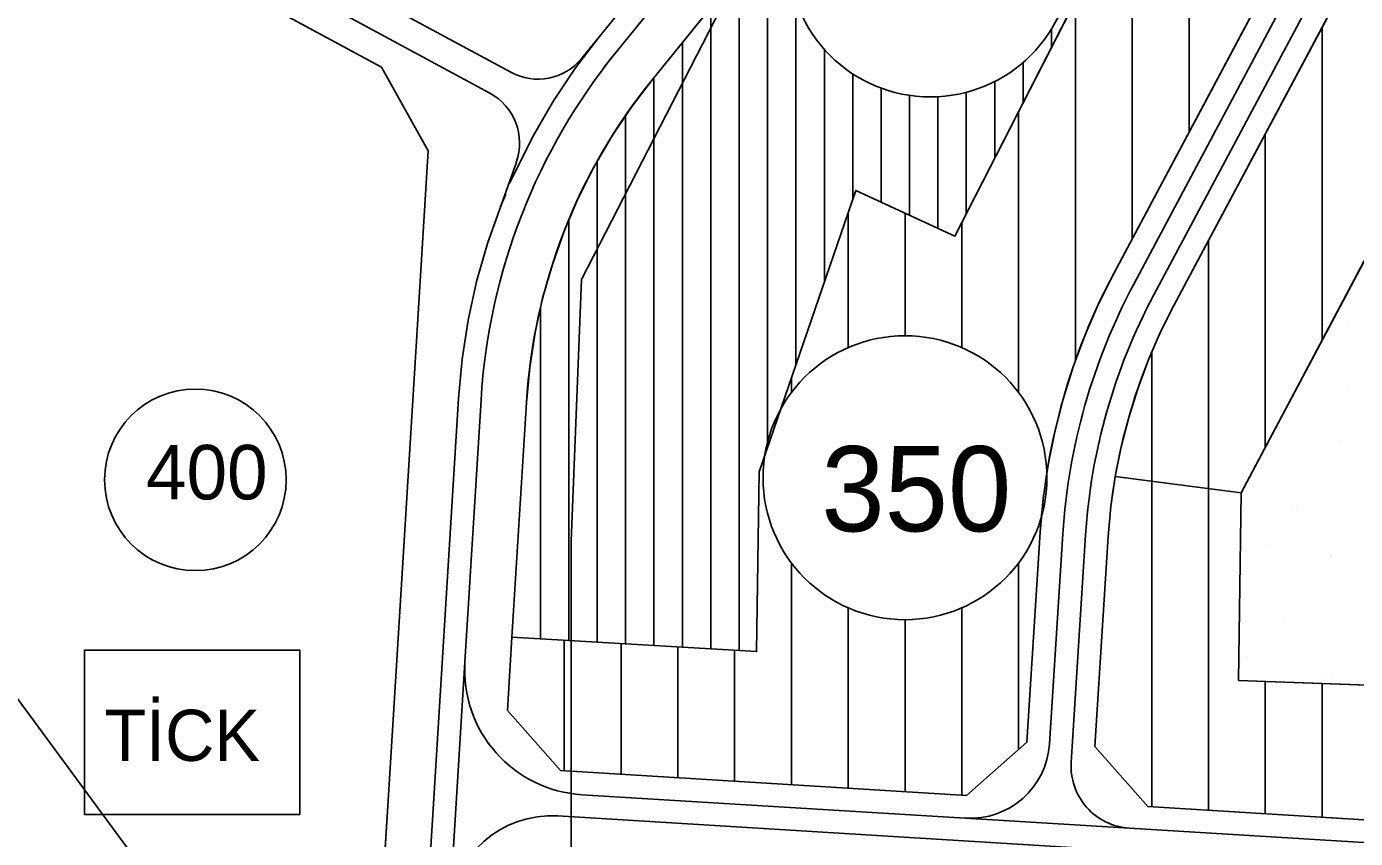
# Model space of a CAD drawing. Extents: x 419109 to 421295, y 4452223 to 4457798.
# Drawn here: x 420217.2 to 420451.2, y 4452952.7 to 4453095.6 of the extents above; entities that cross this region are included whole.
import ezdxf

# ---------------------------------------------------------------- set-up
doc = ezdxf.new("R2010")
doc.units = 0
for name, color, linetype in [('ADA', 7, 'Continuous'), ('ADAKENARI', 7, 'Continuous'), ('Default', 7, 'Continuous'), ('KALDIRIM', 7, 'Continuous'), ('LJ_SEMBOL', 7, 'Continuous'), ('PL_AYA_PARK_DINLENME', 7, 'Continuous'), ('PL_KON_MEV_350', 7, 'Continuous'), ('PL_KON_MEV_450', 7, 'Continuous'), ('PL_TİCK', 7, 'Continuous'), ('SM_DAIRE', 7, 'Continuous'), ('SM_TAKS', 7, 'Continuous'), ('SN_3_DERECE_KAYNAK_KORUMA', 7, 'Continuous'), ('SN_KENTSEL_DONUSUM', 7, 'Continuous'), ('TR_ORTAYOGUNKONUT', 7, 'Continuous'), ('TR_PARKALANI', 7, 'Continuous'), ('TR_TİCK', 7, 'Continuous'), ('TR_YUKSEKYOGUNKONUT', 7, 'Continuous')]:
    doc.layers.add(name, color=color, linetype=linetype)

# ---------------------------------------------------------------- blocks, each defined once
blk = doc.blocks.new('POINT_DISPLAY')
at = {"layer": 'Default'}
blk.add_line((0, 0), (0, 0), dxfattribs=at)

msp = doc.modelspace()

# ---------------------------------------------------------------- linework, layer by layer
at = {"layer": 'ADA'}
for p, q in [((420380.65, 4453058.73), (420434.4, 4453163.75)), ((420460.34, 4453068.74), (420431.07, 4453013.51)), ((420346.19, 4453017.19), (420363.18, 4453066.76)), ((420363.18, 4453066.76), (420380.65, 4453058.73)), ((420345.71, 4452985.56), (420346.19, 4453017.19)), ((420431.07, 4453013.51), (420430.6, 4452980.47)), ((420302.65, 4452988.12), (420345.71, 4452985.56)), ((420430.6, 4452980.47), (420469.78, 4452979.05))]:
    msp.add_line(p, q, dxfattribs=at)
at = {"layer": 'ADAKENARI'}
for p, q in [((420419.19, 4453046.47), (420502.78, 4453203.35)), ((420327.37, 4453086.29), (420403.82, 4453180.44)), ((420473.24, 4453173.42), (420408.6, 4453052.12)), ((420225.15, 4453117.94), (420279.7, 4453088.47)), ((420279.7, 4453088.47), (420287.88, 4453073.74)), ((420287.88, 4453073.74), (420285.88, 4453041.22)), ((420285.88, 4453041.22), (420284.65, 4453021.25)), ((420302.65, 4452988.12), (420305.19, 4453029.4)), ((420284.65, 4453021.25), (420282.07, 4452979.3)), ((420395.67, 4453006.57), (420393.31, 4452969.58)), ((420405.29, 4452968.85), (420407.64, 4453005.8)), ((420301.86, 4452975.19), (420302.65, 4452988.12)), ((420282.07, 4452979.3), (420280.84, 4452959.33)), ((420311.22, 4452964.6), (420301.86, 4452975.19)), ((420393.31, 4452969.58), (420382.69, 4452960.21)), ((420414.63, 4452958.26), (420405.29, 4452968.85)), ((420382.69, 4452960.21), (420311.22, 4452964.6)), ((420280.84, 4452959.33), (420276.59, 4452890.16)), ((420550.79, 4452949.9), (420414.63, 4452958.26))]:
    msp.add_line(p, q, dxfattribs=at)
for centre, radius, start, end in [((420405, 4453023.25), 100, 140.9247, 176.4779), ((420507.44, 4452999.44), 112, 151.9477, 176.3542), ((420507.44, 4452999.44), 100, 151.9477, 176.3542)]:
    msp.add_arc(centre, radius, start, end, dxfattribs=at)
at = {"layer": 'KALDIRIM'}
for p, q in [((420370.28, 4453158.17), (420314.96, 4453090.04)), ((420373.68, 4453156.01), (420318.93, 4453088.58)), ((420271.06, 4453104.51), (420302.45, 4453087.55)), ((420440.79, 4453104.02), (420412.13, 4453050.23)), ((420268.53, 4453100.19), (420298.74, 4453083.87)), ((420444.11, 4453101.74), (420415.66, 4453048.35)), ((420318.06, 4453093.85), (420313.68, 4453088.11)), ((420313.85, 4453088.33), (420309.99, 4453082.55)), ((420309.99, 4453082.55), (420306.49, 4453076.54)), ((420306.49, 4453076.54), (420302.24, 4453068.06)), ((420303.42, 4453071.73), (420298.33, 4453057.39)), ((420301.56, 4453066.07), (420300.65, 4453063.94)), ((420298.33, 4453057.39), (420296.42, 4453050.71)), ((420296.42, 4453050.71), (420294.93, 4453043.92)), ((420294.93, 4453043.92), (420293.86, 4453037.05)), ((420293.86, 4453037.05), (420293.22, 4453030.14)), ((420286.95, 4452928.36), (420293.22, 4453030.14)), ((420294.36, 4452983.67), (420297.21, 4453029.89)), ((420397.3, 4452969.33), (420399.66, 4453006.31)), ((420401.11, 4452966.11), (420403.65, 4453006.06)), ((420290.97, 4452928.59), (420294.36, 4452983.67)), ((420314.97, 4452960.36), (420411.39, 4452954.45)), ((420310.73, 4452956.61), (420471.48, 4452946.75)), ((420411.39, 4452954.45), (420473.47, 4452950.64))]:
    msp.add_line(p, q, dxfattribs=at)
for centre, radius, start, end in [((420405, 4453023.25), 108, 140.9247, 176.4779), ((420307.2, 4453096.35), 10, 241.6186, 320.9247), ((420293.99, 4453075.07), 10, 340.479, 61.6186), ((420507.44, 4452999.44), 108, 151.9477, 176.3542), ((420507.44, 4452999.44), 104, 151.9477, 176.3542), ((420316.32, 4452982.32), 22, 176.4779, 266.4895), ((420383.31, 4452970.22), 14.02, 266.4895, 356.3542), ((420412.07, 4452965.41), 10.98, 176.3542, 266.4895), ((420309.63, 4452938.65), 18, 86.4895, 176.4779)]:
    msp.add_arc(centre, radius, start, end, dxfattribs=at)
at = {"layer": 'LJ_SEMBOL'}
msp.add_lwpolyline([(420227.36, 4452985.82), (420265.29, 4452985.82), (420265.29, 4452956.89), (420227.36, 4452956.89)], close=True, dxfattribs=at)
at = {"layer": 'PL_AYA_PARK_DINLENME'}
msp.add_lwpolyline([(420431.07, 4453013.51), (420460.34, 4453068.74), (420489.13, 4453057.41), (420473.55, 4453017.76), (420469.78, 4452979.05), (420430.6, 4452980.47)], close=True, dxfattribs=at)
at = {"layer": 'PL_KON_MEV_350'}
for points in [[(420460.34, 4453068.74), (420431.07, 4453013.51), (420408.88, 4453016.37), (420409.93, 4453021.6), (420411.24, 4453026.75), (420412.83, 4453031.84), (420414.69, 4453036.82), (420416.81, 4453041.71), (420419.19, 4453046.47), (420502.78, 4453203.35)], [(420550.79, 4452949.9), (420414.63, 4452958.26), (420405.29, 4452968.85), (420407.64, 4453005.8), (420408.12, 4453011.11), (420408.88, 4453016.37), (420431.07, 4453013.51), (420430.6, 4452980.47), (420469.78, 4452979.05)]]:
    msp.add_lwpolyline(points, dxfattribs=at)
msp.add_lwpolyline([(420345.71, 4452985.56), (420346.19, 4453017.19), (420363.18, 4453066.76), (420380.65, 4453058.73), (420434.4, 4453163.75), (420449.71, 4453190.78), (420473.24, 4453173.42), (420408.6, 4453052.12), (420405.94, 4453046.78), (420403.56, 4453041.31), (420401.48, 4453035.72), (420399.7, 4453030.03), (420398.22, 4453024.25), (420397.06, 4453018.41), (420396.2, 4453012.5), (420395.67, 4453006.57), (420393.31, 4452969.58), (420382.69, 4452960.21), (420311.22, 4452964.6), (420301.86, 4452975.19), (420302.65, 4452988.12)], close=True, dxfattribs=at)
at = {"layer": 'PL_KON_MEV_450'}
msp.add_lwpolyline([(420434.4, 4453163.75), (420380.65, 4453058.73), (420363.18, 4453066.76), (420346.19, 4453017.19), (420345.71, 4452985.56), (420302.65, 4452988.12), (420305.19, 4453029.4), (420305.77, 4453035.58), (420306.72, 4453041.71), (420308.05, 4453047.77), (420309.76, 4453053.73), (420311.83, 4453059.58), (420314.27, 4453065.29), (420317.05, 4453070.83), (420320.17, 4453076.19), (420323.61, 4453081.35), (420327.37, 4453086.29), (420403.82, 4453180.44)], close=True, dxfattribs=at)
at = {"layer": 'PL_TİCK'}
msp.add_lwpolyline([(420276.06, 4452881.68), (420276.59, 4452890.16), (420280.84, 4452959.33), (420282.07, 4452979.3), (420284.65, 4453021.25), (420285.88, 4453041.22), (420287.88, 4453073.74), (420279.7, 4453088.47), (420225.15, 4453117.94), (420215.59, 4453112.73), (420199.11, 4452897.8), (420198.46, 4452889.32), (420230.3, 4452886.18), (420276.06, 4452881.68)], dxfattribs=at)
at = {"layer": 'SM_DAIRE'}
for centre in [(420376.32, 4453108.22), (420371.85, 4453016.17)]:
    msp.add_circle(centre, 25, dxfattribs=at)
at = {"layer": 'SM_TAKS'}
msp.add_circle((420246.9, 4453015.8), 15.99, dxfattribs=at)
at = {"layer": 'SN_3_DERECE_KAYNAK_KORUMA'}
msp.add_lwpolyline([(420357.81, 4452232.59), (420364.57, 4452258.77), (420388.14, 4452395.87), (420395.04, 4452520.02), (420383.4, 4452655.62), (420344.11, 4452773.22), (420290.77, 4452875.07), (420213.22, 4452980.45), (420010.57, 4453225.26), (419772.92, 4453473.96), (419554.68, 4453657.1), (419332.55, 4453805.23), (419159.82, 4453894.89), (419126.5, 4453906.07)], dxfattribs=at)
at = {"layer": 'SN_KENTSEL_DONUSUM'}
for p, q in [((420349.95, 4453119.31), (420314.91, 4453051.08)), ((420314.91, 4453051.08), (420313.06, 4453004.98)), ((420313.06, 4453004.98), (420313.06, 4452927.53))]:
    msp.add_line(p, q, dxfattribs=at)
at = {"layer": 'TR_ORTAYOGUNKONUT'}
for p, q in [((420421.86, 4453076.99), (420421.86, 4453139.25)), ((420411.86, 4453058.23), (420411.86, 4453119.71)), ((420401.86, 4453036.74), (420401.86, 4453100.17)), ((420445.29, 4453040.34), (420445.29, 4453095.45)), ((420391.86, 4453031.16), (420391.86, 4453080.63)), ((420435.29, 4453021.47), (420435.29, 4453076.68)), ((420361.86, 4453039.09), (420361.86, 4453062.89)), ((420371.86, 4453041.17), (420371.86, 4453062.77)), ((420381.86, 4453039.08), (420381.86, 4453061.09)), ((420425.29, 4452957.6), (420425.29, 4453057.92)), ((420415.29, 4452958.22), (420415.29, 4453038.2)), ((420351.86, 4453031.19), (420351.86, 4453033.73)), ((420351.86, 4452962.11), (420351.86, 4453001.16)), ((420391.86, 4452968.3), (420391.86, 4453001.19)), ((420361.86, 4452961.49), (420361.86, 4452993.26)), ((420381.86, 4452960.27), (420381.86, 4452993.26)), ((420371.86, 4452960.88), (420371.86, 4452991.17)), ((420311.86, 4452964.56), (420311.86, 4452987.57)), ((420321.86, 4452963.95), (420321.86, 4452986.98)), ((420331.86, 4452963.33), (420331.86, 4452986.38)), ((420341.86, 4452962.72), (420341.86, 4452985.79)), ((420435.29, 4452956.99), (420435.29, 4452980.3)), ((420445.29, 4452956.37), (420445.29, 4452979.94))]:
    msp.add_line(p, q, dxfattribs=at)
at = {"layer": 'TR_TİCK'}
for points in [[(420276.06, 4452881.68), (420276.59, 4452890.16), (420280.84, 4452959.33), (420282.07, 4452979.3), (420284.65, 4453021.25), (420285.88, 4453041.22), (420287.88, 4453073.74), (420279.7, 4453088.47), (420225.15, 4453117.94), (420215.59, 4453112.73), (420199.11, 4452897.8), (420198.46, 4452889.32), (420230.3, 4452886.18), (420276.06, 4452881.68)], [(420227.36, 4452956.89), (420227.36, 4452985.82), (420265.29, 4452985.82), (420265.29, 4452956.89), (420227.36, 4452956.89)]]:
    msp.add_lwpolyline(points, dxfattribs=at)
for start, end in [(0, 180), (180, 0)]:
    msp.add_arc((420246.9, 4453015.8), 15.99, start, end, dxfattribs=at)
at = {"layer": 'TR_YUKSEKYOGUNKONUT'}
for p, q in [((420347.65, 4453022.47), (420347.65, 4453111.27)), ((420342.65, 4452985.74), (420342.65, 4453105.11)), ((420352.65, 4453036.05), (420352.65, 4453100.15)), ((420337.65, 4452986.04), (420337.65, 4453098.95)), ((420397.65, 4453091.96), (420397.65, 4453095.19)), ((420332.65, 4452986.34), (420332.65, 4453092.79)), ((420357.65, 4453050.63), (420357.65, 4453091.59)), ((420392.65, 4453082.19), (420392.65, 4453089.3)), ((420327.65, 4452986.63), (420327.65, 4453086.63)), ((420362.65, 4453065.22), (420362.65, 4453087.28)), ((420387.65, 4453072.42), (420387.65, 4453085.94)), ((420367.65, 4453064.7), (420367.65, 4453084.77)), ((420382.65, 4453062.65), (420382.65, 4453084.04)), ((420372.65, 4453062.4), (420372.65, 4453083.49)), ((420377.65, 4453060.11), (420377.65, 4453083.26)), ((420322.65, 4452986.93), (420322.65, 4453079.92)), ((420317.65, 4452987.23), (420317.65, 4453071.87)), ((420312.65, 4452987.53), (420312.65, 4453061.5)), ((420307.65, 4452987.82), (420307.65, 4453045.94))]:
    msp.add_line(p, q, dxfattribs=at)

# ---------------------------------------------------------------- block references
at = {"layer": 'TR_PARKALANI', "xscale": 0.1, "yscale": 0.10000000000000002}
for p in [(420449.73, 4453043.35), (420441.61, 4453031.77), (420449.69, 4453031.45), (420439.94, 4453028.67), (420448.28, 4453022.79), (420440.16, 4453011.2), (420440.8, 4453010.93), (420435.6, 4453004.05), (420446.82, 4453002.22), (420432.05, 4452999.62), (420438.71, 4452990.64), (420432.13, 4452984.36), (420445.37, 4452981.66), (420446.9, 4452981.75)]:
    msp.add_blockref('POINT_DISPLAY', p, dxfattribs=at)

# ---------------------------------------------------------------- texts
at = {"layer": 'LJ_SEMBOL'}
msp.add_text('TİCK', height=9, dxfattribs=at).set_placement((420230.87, 4452966.31))
at = {"layer": 'SM_TAKS'}
for s, height, p in [('400', 9.593, (420238.22, 4453012.35)), ('350', 15, (420357.11, 4453006.73))]:
    msp.add_text(s, height=height, dxfattribs=at).set_placement(p)

doc.saveas('drawing.dxf')
